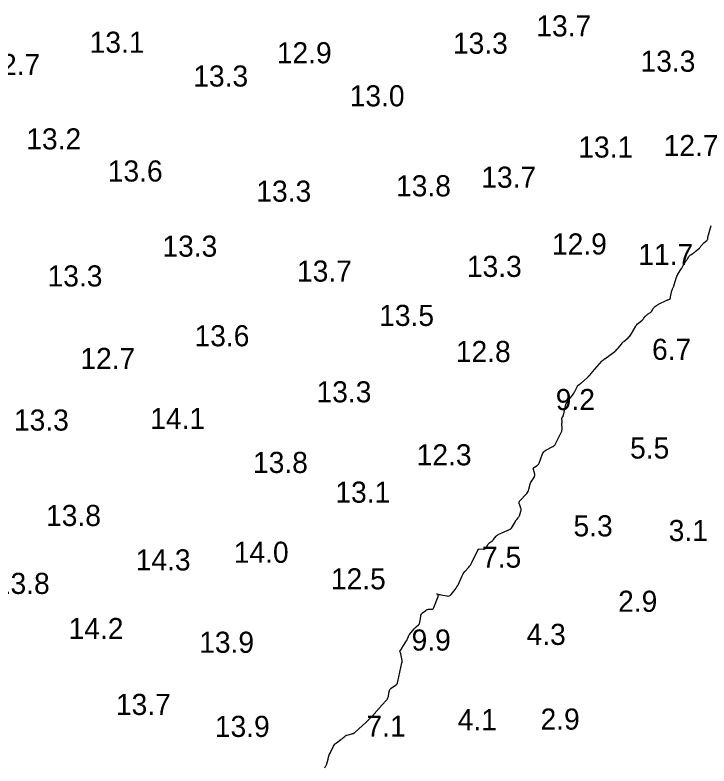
# Model space of a CAD drawing. Extents: x 815352 to 820877, y 582403 to 597439.
# Drawn here: x 819876.7 to 820041.3, y 588644.2 to 588822.2 of the extents above; entities that cross this region are included whole.
import ezdxf

# ---------------------------------------------------------------- set-up
doc = ezdxf.new("R2010")
doc.units = 0
doc.layers.add('V-CONT-EL12', color=7, linetype='Continuous')
doc.layers.add('V-TOPO-SOUN', color=7, linetype='Continuous')

msp = doc.modelspace()

# ---------------------------------------------------------------- linework, layer by layer
at = {"layer": 'V-CONT-EL12'}
msp.add_lwpolyline([(819950.16, 588643.8), (819950.41, 588644.25), (819950.46, 588644.36), (819950.52, 588644.48), (819950.56, 588644.6), (819950.6, 588644.72), (819950.92, 588645.86), (819950.95, 588645.97), (819950.98, 588646.07), (819951, 588646.18), (819951.03, 588646.29), (819951.16, 588646.81), (819951.18, 588646.87), (819951.2, 588646.92), (819951.23, 588646.98), (819951.26, 588647.03), (819951.41, 588647.23), (819951.44, 588647.29), (819951.48, 588647.34), (819951.51, 588647.39), (819951.53, 588647.45), (819952.24, 588648.92), (819952.37, 588649.15), (819952.52, 588649.36), (819952.7, 588649.55), (819952.9, 588649.72), (819953.94, 588650.48), (819954.06, 588650.57), (819954.19, 588650.66), (819954.31, 588650.76), (819954.43, 588650.86), (819954.91, 588651.25), (819955.03, 588651.35), (819955.16, 588651.42), (819955.3, 588651.49), (819955.44, 588651.54), (819956.59, 588651.87), (819956.66, 588651.89), (819956.72, 588651.91), (819956.78, 588651.93), (819956.84, 588651.95), (819957.07, 588652.05), (819957.13, 588652.07), (819957.19, 588652.1), (819957.24, 588652.14), (819957.29, 588652.18), (819959.98, 588654.61), (819960.04, 588654.66), (819960.09, 588654.71), (819960.15, 588654.77), (819960.2, 588654.83), (819960.42, 588655.06), (819960.47, 588655.12), (819960.53, 588655.18), (819960.58, 588655.24), (819960.64, 588655.29), (819961.83, 588656.54), (819961.94, 588656.65), (819962.05, 588656.77), (819962.16, 588656.89), (819962.26, 588657.02), (819962.69, 588657.51), (819962.8, 588657.63), (819962.9, 588657.75), (819963.01, 588657.87), (819963.12, 588657.99), (819963.76, 588658.68), (819963.91, 588658.84), (819964.05, 588659), (819964.19, 588659.16), (819964.32, 588659.32), (819964.9, 588659.99), (819965.03, 588660.16), (819965.13, 588660.35), (819965.2, 588660.55), (819965.24, 588660.75), (819965.4, 588661.88), (819965.45, 588662.13), (819965.56, 588662.34), (819965.71, 588662.53), (819965.9, 588662.69), (819966.9, 588663.35), (819967.12, 588663.53), (819967.29, 588663.73), (819967.42, 588663.97), (819967.5, 588664.23), (819968.45, 588668.7), (819968.46, 588668.74), (819968.47, 588668.79), (819968.47, 588668.83), (819968.47, 588668.88), (819968.48, 588669.05), (819968.48, 588669.1), (819968.48, 588669.14), (819968.47, 588669.18), (819968.47, 588669.23), (819968.17, 588670.84), (819968.16, 588670.88), (819968.15, 588670.92), (819968.13, 588670.97), (819968.11, 588671.01), (819968.02, 588671.2), (819968, 588671.25), (819967.98, 588671.3), (819967.93, 588671.41), (819967.92, 588671.43), (819967.92, 588671.45), (819967.93, 588671.47), (819967.95, 588671.49), (819968.13, 588671.65), (819968.16, 588671.69), (819968.19, 588671.72), (819968.22, 588671.76), (819968.25, 588671.8), (819968.46, 588672.19), (819968.5, 588672.27), (819968.55, 588672.35), (819968.59, 588672.43), (819968.64, 588672.51), (819969.5, 588673.86), (819969.58, 588673.99), (819969.64, 588674.11), (819969.71, 588674.24), (819969.76, 588674.38), (819969.97, 588674.91), (819970.03, 588675.04), (819970.09, 588675.17), (819970.17, 588675.29), (819970.26, 588675.4), (819971.36, 588676.74), (819971.48, 588676.87), (819971.59, 588677), (819971.72, 588677.12), (819971.84, 588677.24), (819972.37, 588677.69), (819972.49, 588677.81), (819972.58, 588677.95), (819972.64, 588678.1), (819972.68, 588678.26), (819972.9, 588679.76), (819972.95, 588679.98), (819973.04, 588680.17), (819973.16, 588680.34), (819973.32, 588680.49), (819974.09, 588681.11), (819974.24, 588681.21), (819974.4, 588681.29), (819974.57, 588681.34), (819974.76, 588681.36), (819975.51, 588681.38), (819975.68, 588681.41), (819975.82, 588681.48), (819975.94, 588681.59), (819976.02, 588681.75), (819977.02, 588684.43), (819977.06, 588684.64), (819977.02, 588684.81), (819976.9, 588684.92), (819976.7, 588684.99), (819976.94, 588684.94), (819977.19, 588684.9), (819977.43, 588684.85), (819977.68, 588684.8), (819979.06, 588684.51), (819979.35, 588684.48), (819979.62, 588684.53), (819979.86, 588684.66), (819980.08, 588684.87), (819981.06, 588686.07), (819981.28, 588686.36), (819981.48, 588686.67), (819981.66, 588686.98), (819981.82, 588687.31), (819982.63, 588689.15), (819982.78, 588689.46), (819982.96, 588689.75), (819983.15, 588690.03), (819983.37, 588690.29), (819984.28, 588691.31), (819984.5, 588691.57), (819984.7, 588691.85), (819984.88, 588692.14), (819985.03, 588692.44), (819986.51, 588695.56), (819986.52, 588695.57), (819986.52, 588695.58), (819986.53, 588695.59), (819986.53, 588695.6), (819986.56, 588695.63), (819986.56, 588695.64), (819986.57, 588695.64), (819986.58, 588695.65), (819986.59, 588695.65), (819987.76, 588695.61), (819987.95, 588695.63), (819988.12, 588695.69), (819988.26, 588695.79), (819988.38, 588695.94), (819988.9, 588696.76), (819988.99, 588696.88), (819989.08, 588696.99), (819989.18, 588697.09), (819989.3, 588697.18), (819989.77, 588697.52), (819989.89, 588697.61), (819990, 588697.7), (819990.1, 588697.81), (819990.19, 588697.92), (819990.78, 588698.68), (819990.92, 588698.83), (819991.07, 588698.96), (819991.24, 588699.08), (819991.42, 588699.17), (819993.37, 588700.01), (819993.47, 588700.05), (819993.56, 588700.09), (819993.66, 588700.13), (819993.75, 588700.18), (819994.13, 588700.34), (819994.22, 588700.39), (819994.29, 588700.45), (819994.36, 588700.52), (819994.42, 588700.6), (819995.33, 588702.17), (819995.4, 588702.29), (819995.48, 588702.4), (819995.56, 588702.52), (819995.65, 588702.62), (819996.01, 588703.06), (819996.09, 588703.17), (819996.17, 588703.28), (819996.23, 588703.41), (819996.28, 588703.54), (819996.66, 588704.62), (819996.7, 588704.8), (819996.72, 588704.98), (819996.7, 588705.16), (819996.65, 588705.34), (819996.29, 588706.31), (819996.27, 588706.37), (819996.26, 588706.43), (819996.26, 588706.49), (819996.25, 588706.55), (819996.26, 588706.8), (819996.27, 588706.86), (819996.29, 588706.92), (819996.31, 588706.97), (819996.35, 588707.01), (819998.03, 588708.82), (819998.21, 588709.04), (819998.36, 588709.27), (819998.48, 588709.53), (819998.56, 588709.8), (819998.96, 588711.35), (819998.98, 588711.41), (819999.01, 588711.48), (819999.04, 588711.53), (819999.08, 588711.59), (819999.25, 588711.8), (819999.29, 588711.86), (819999.33, 588711.91), (819999.36, 588711.97), (819999.4, 588712.03), (819999.84, 588712.78), (819999.91, 588712.92), (819999.94, 588713.07), (819999.95, 588713.23), (819999.92, 588713.39), (819999.62, 588714.51), (819999.59, 588714.69), (819999.62, 588714.84), (819999.71, 588714.97), (819999.85, 588715.08), (820000.51, 588715.47), (820000.67, 588715.57), (820000.79, 588715.7), (820000.9, 588715.85), (820000.98, 588716.02), (820001.76, 588718.18), (820001.9, 588718.46), (820002.08, 588718.71), (820002.31, 588718.92), (820002.58, 588719.08), (820004.25, 588719.92), (820004.29, 588719.94), (820004.33, 588719.97), (820004.37, 588719.99), (820004.41, 588720.02), (820004.55, 588720.15), (820004.59, 588720.18), (820004.62, 588720.22), (820004.65, 588720.25), (820004.67, 588720.29), (820006.26, 588723.42), (820006.34, 588723.6), (820006.39, 588723.78), (820006.42, 588723.97), (820006.42, 588724.17), (820006.39, 588725.2), (820006.38, 588725.27), (820006.39, 588725.35), (820006.39, 588725.43), (820006.41, 588725.5), (820006.46, 588725.82), (820006.47, 588725.89), (820006.47, 588725.96), (820006.46, 588726.03), (820006.44, 588726.1), (820006.35, 588726.37), (820006.34, 588726.43), (820006.34, 588726.5), (820006.35, 588726.56), (820006.38, 588726.63), (820006.6, 588727), (820006.64, 588727.08), (820006.68, 588727.17), (820006.71, 588727.26), (820006.73, 588727.35), (820007.34, 588729.87), (820007.41, 588730.11), (820007.51, 588730.34), (820007.63, 588730.55), (820007.78, 588730.75), (820008.72, 588731.89), (820008.74, 588731.91), (820008.75, 588731.92), (820008.77, 588731.94), (820008.78, 588731.96), (820008.83, 588732.05), (820008.84, 588732.07), (820008.86, 588732.09), (820008.87, 588732.11), (820008.88, 588732.13), (820009.23, 588732.6), (820009.29, 588732.69), (820009.35, 588732.78), (820009.4, 588732.87), (820009.45, 588732.97), (820009.98, 588734.1), (820010.04, 588734.2), (820010.1, 588734.29), (820010.18, 588734.37), (820010.26, 588734.44), (820010.62, 588734.7), (820010.71, 588734.77), (820010.8, 588734.84), (820010.89, 588734.91), (820010.97, 588734.98), (820012.42, 588736.27), (820012.5, 588736.34), (820012.58, 588736.42), (820012.65, 588736.5), (820012.72, 588736.58), (820013.05, 588736.96), (820013.1, 588737.02), (820013.15, 588737.08), (820013.2, 588737.14), (820013.25, 588737.2), (820013.46, 588737.43), (820013.51, 588737.49), (820013.56, 588737.55), (820013.61, 588737.61), (820013.66, 588737.67), (820015.84, 588740.17), (820015.89, 588740.23), (820015.95, 588740.28), (820016, 588740.33), (820016.06, 588740.37), (820016.31, 588740.55), (820016.37, 588740.6), (820016.43, 588740.64), (820016.5, 588740.69), (820016.56, 588740.73), (820018.95, 588742.49), (820019, 588742.52), (820019.04, 588742.56), (820019.08, 588742.6), (820019.13, 588742.64), (820019.3, 588742.82), (820019.33, 588742.86), (820019.37, 588742.89), (820019.4, 588742.93), (820019.44, 588742.97), (820019.58, 588743.11), (820019.62, 588743.14), (820019.65, 588743.18), (820019.69, 588743.22), (820019.72, 588743.25), (820020.49, 588744.22), (820020.63, 588744.39), (820020.78, 588744.56), (820020.93, 588744.71), (820021.1, 588744.86), (820022.07, 588745.71), (820022.27, 588745.91), (820022.47, 588746.12), (820022.64, 588746.34), (820022.8, 588746.59), (820023.89, 588748.42), (820024.02, 588748.62), (820024.17, 588748.81), (820024.34, 588748.99), (820024.51, 588749.15), (820025.39, 588749.87), (820025.51, 588749.98), (820025.63, 588750.09), (820025.73, 588750.21), (820025.83, 588750.33), (820026.22, 588750.85), (820026.33, 588750.97), (820026.44, 588751.08), (820026.56, 588751.18), (820026.69, 588751.27), (820027.38, 588751.72), (820027.49, 588751.8), (820027.59, 588751.9), (820027.67, 588752), (820027.74, 588752.12), (820027.99, 588752.62), (820028.06, 588752.74), (820028.14, 588752.84), (820028.24, 588752.94), (820028.34, 588753.03), (820028.82, 588753.38), (820028.94, 588753.46), (820029.06, 588753.54), (820029.19, 588753.61), (820029.32, 588753.67), (820031.26, 588754.6), (820031.33, 588754.63), (820031.4, 588754.66), (820031.47, 588754.69), (820031.54, 588754.71), (820031.86, 588754.82), (820031.91, 588754.85), (820031.95, 588754.88), (820031.99, 588754.92), (820032.01, 588754.97), (820032.09, 588755.19), (820032.11, 588755.24), (820032.13, 588755.3), (820032.14, 588755.35), (820032.16, 588755.41), (820032.48, 588756.88), (820032.51, 588756.98), (820032.54, 588757.08), (820032.58, 588757.17), (820032.62, 588757.27), (820032.79, 588757.64), (820032.84, 588757.74), (820032.88, 588757.84), (820032.91, 588757.93), (820032.94, 588758.03), (820033.55, 588760.04), (820033.57, 588760.1), (820033.6, 588760.17), (820033.62, 588760.24), (820033.65, 588760.3), (820033.77, 588760.56), (820033.8, 588760.63), (820033.83, 588760.69), (820033.86, 588760.75), (820033.9, 588760.81), (820034.73, 588762.09), (820034.79, 588762.19), (820034.85, 588762.29), (820034.9, 588762.39), (820034.95, 588762.49), (820035.14, 588762.91), (820035.19, 588763.01), (820035.25, 588763.11), (820035.31, 588763.21), (820035.37, 588763.3), (820035.8, 588763.9), (820035.89, 588764.03), (820035.98, 588764.16), (820036.07, 588764.29), (820036.15, 588764.42), (820036.5, 588764.95), (820036.59, 588765.07), (820036.69, 588765.18), (820036.81, 588765.29), (820036.93, 588765.38), (820037.49, 588765.74), (820037.62, 588765.83), (820037.76, 588765.93), (820037.88, 588766.03), (820038.01, 588766.13), (820038.97, 588766.98), (820039.07, 588767.07), (820039.17, 588767.17), (820039.26, 588767.27), (820039.35, 588767.38), (820039.68, 588767.82), (820039.76, 588767.93), (820039.86, 588768.03), (820039.95, 588768.13), (820040.06, 588768.22), (820040.76, 588768.79), (820040.84, 588768.87), (820040.9, 588768.96), (820040.95, 588769.06), (820040.97, 588769.17), (820041.02, 588769.63), (820041.04, 588769.74), (820041.06, 588769.85), (820041.09, 588769.96), (820041.12, 588770.08), (820041.79, 588772.32)], dxfattribs=at)

# ---------------------------------------------------------------- texts
at = {"layer": 'V-TOPO-SOUN'}
for s, p in [('13.7 ', (820000.31, 588817.12)), ('13.1 ', (819894.38, 588813.24)), ('13.3 ', (819980.53, 588813.01)), ('12.9 ', (819938.76, 588810.75)), ('13.3 ', (820025.02, 588808.75)), ('12.7 ', (819869.64, 588807.96)), ('13.3 ', (819918.95, 588805.24)), ('13.0 ', (819956.05, 588800.55)), ('13.2 ', (819879.35, 588790.34)), ('12.7 ', (820030.5, 588788.77)), ('13.1 ', (820010.26, 588788.41)), ('13.6 ', (819898.68, 588782.73)), ('13.7 ', (819987.25, 588781.26)), ('13.8 ', (819967.04, 588779.22)), ('13.3 ', (819933.91, 588777.94)), ('13.3 ', (819911.63, 588764.92)), ('12.9 ', (820004.02, 588765.44)), ('11.7 ', (820024.49, 588762.95)), ('13.7 ', (819943.55, 588759.01)), ('13.3 ', (819983.84, 588760.13)), ('13.3 ', (819884.4, 588757.86)), ('13.5 ', (819963.04, 588748.51)), ('13.6 ', (819919.25, 588743.69)), ('12.8 ', (819981.22, 588739.95)), ('6.7', (820027.75, 588740.47)), ('12.7 ', (819892.18, 588738.31)), ('13.3 ', (819948.18, 588730.4)), ('9.2', (820004.92, 588728.57)), ('13.3 ', (819876.43, 588723.71)), ('14.1 ', (819908.75, 588724.07)), ('5.5', (820022.54, 588717.08)), ('12.3 ', (819971.93, 588715.47)), ('13.8 ', (819933.12, 588713.67)), ('13.1 ', (819952.65, 588706.62)), ('13.8 ', (819884.04, 588701.1)), ('5.3', (820009.12, 588698.64)), ('3.1', (820031.7, 588697.53)), ('14.0 ', (819928.56, 588692.38)), ('7.5', (819987.43, 588691.23)), ('14.3 ', (819905.3, 588690.57)), ('12.5 ', (819951.59, 588686.08)), ('13.8 ', (819871.9, 588685)), ('2.9', (820019.71, 588680.76)), ('14.2 ', (819889.39, 588674.3)), ('9.9', (819970.73, 588671.58)), ('4.3', (819998, 588672.92)), ('13.9 ', (819920.36, 588671.05)), ('13.7 ', (819900.61, 588656.32)), ('4.1', (819981.66, 588652.71)), ('2.9', (820001.31, 588652.84)), ('13.9 ', (819924.07, 588651.11)), ('7.1', (819960.04, 588651.17))]:
    msp.add_text(s, height=5, dxfattribs=at).set_placement(p)

doc.saveas('drawing.dxf')
